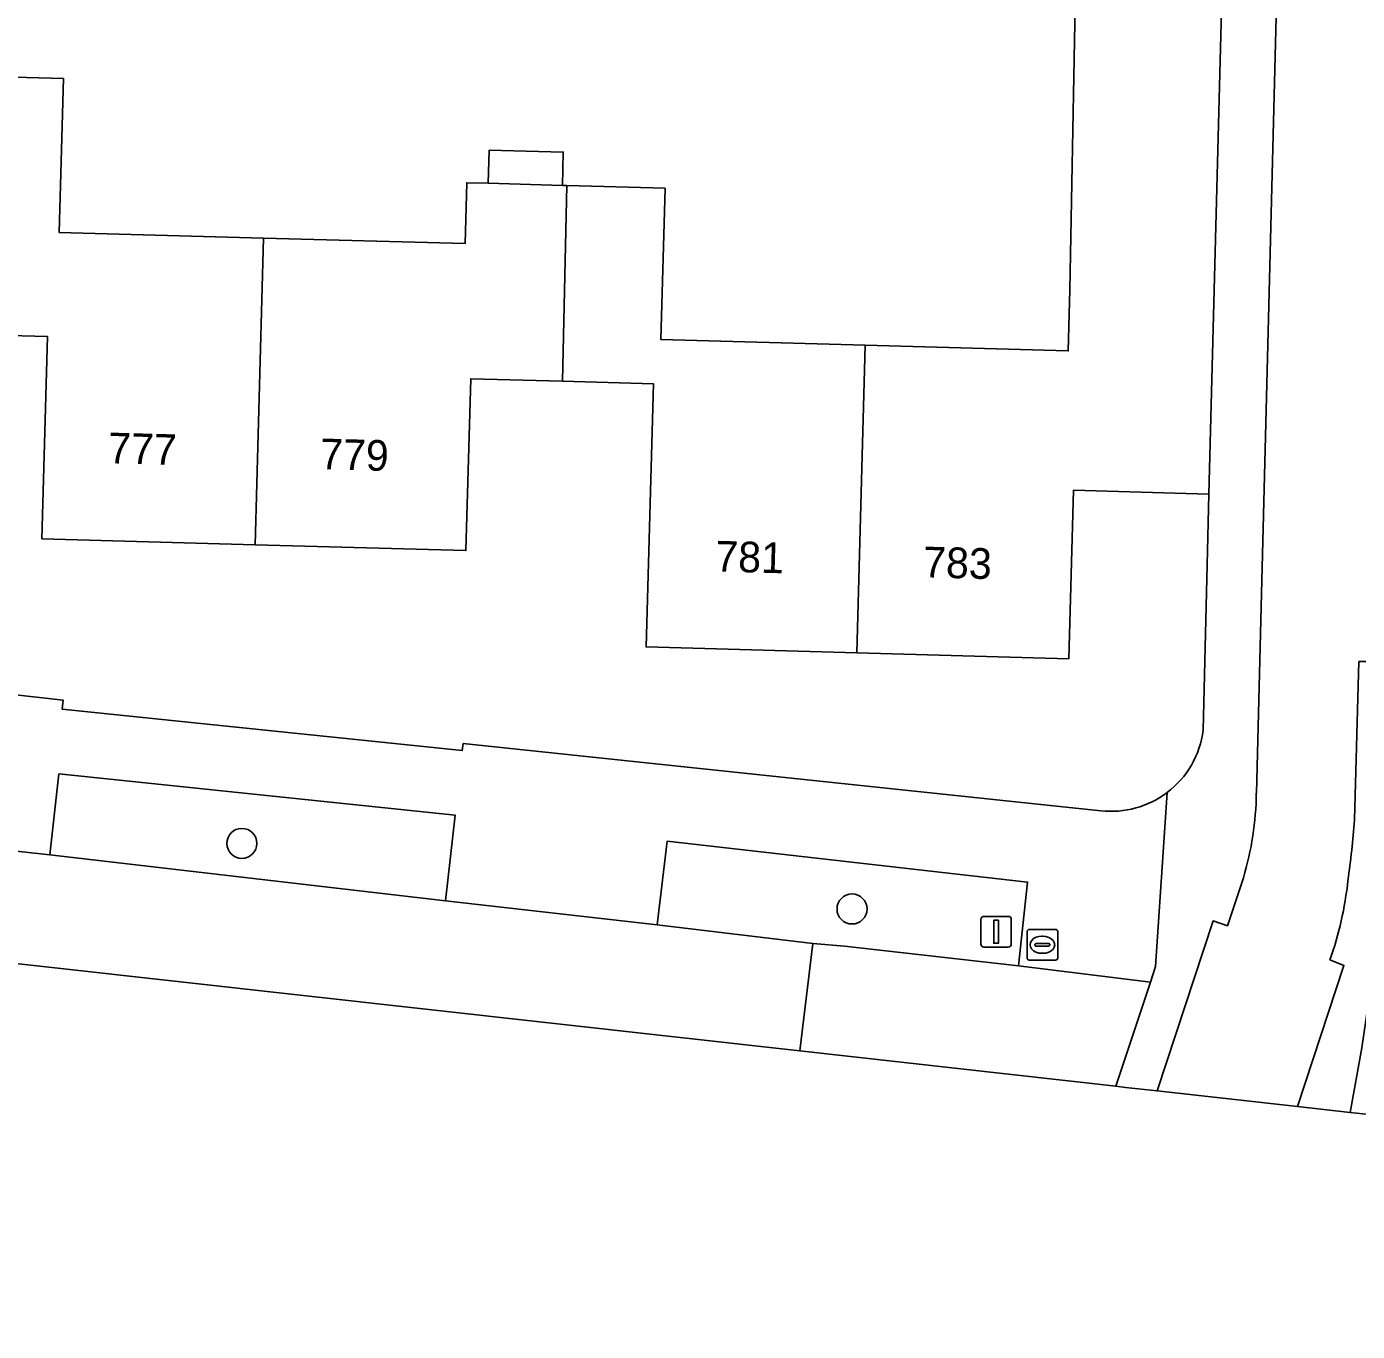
# Model space of a CAD drawing. Extents: x 162082 to 163401, y 388089 to 388636.
# Drawn here: x 162280.14 to 162323.49, y 388133.69 to 388176.2 of the extents above; entities that cross this region are included whole.
import ezdxf

# ---------------------------------------------------------------- set-up
doc = ezdxf.new("R2010")
doc.units = 0
for name, color, linetype in [('IMGEO_Boom', 7, 'Continuous'), ('IMGEO_Erf', 7, 'Continuous'), ('IMGEO_Fietspad_gesloten', 7, 'Continuous'), ('IMGEO_Groenvoorziening', 7, 'Continuous'), ('IMGEO_Kolk', 7, 'Continuous'), ('IMGEO_Lichtmast', 7, 'Continuous'), ('IMGEO_Pand', 7, 'Continuous'), ('IMGEO_Pand_nummerreeks', 7, 'Continuous'), ('IMGEO_Rijbaan_lokaal_open', 7, 'Continuous'), ('IMGEO_Voetpad_open', 7, 'Continuous')]:
    doc.layers.add(name, color=color, linetype=linetype)

msp = doc.modelspace()

# ---------------------------------------------------------------- linework, layer by layer
at = {"layer": 'IMGEO_Boom'}
for centre in [(162287.15, 388149.588), (162307.025, 388147.451)]:
    msp.add_circle(centre, 0.489, dxfattribs=at)
at = {"layer": 'IMGEO_Erf'}
for points in [[(162260.391, 388250), (162258.352, 388173.049), (162261.593, 388172.958), (162261.538, 388171.018), (162268.191, 388170.832), (162274.767, 388170.649), (162274.879, 388174.682), (162278.131, 388174.591), (162281.338, 388174.502), (162281.199, 388169.494), (162287.851, 388169.309), (162294.42, 388169.126), (162294.476, 388171.111), (162295.178, 388171.091), (162295.208, 388172.175), (162297.62, 388172.107), (162297.59, 388171.024), (162297.74, 388171.02), (162300.938, 388170.93), (162300.8, 388166.001), (162307.451, 388165.815), (162314.066, 388165.63), (162314.121, 388167.621), (162314.343, 388179.797)], [(162300.554, 388164.56), (162297.598, 388164.642), (162294.606, 388164.725), (162294.45, 388159.126), (162287.582, 388159.317), (162280.641, 388159.511), (162280.824, 388166.097), (162277.91, 388166.178), (162274.957, 388166.26), (162274.801, 388160.655), (162267.93, 388160.847), (162261.009, 388161.04), (162261.164, 388166.612), (162258.174, 388166.695), (162257.955, 388156.876), (162281.329, 388154.256), (162281.302, 388153.959), (162294.329, 388152.612), (162294.361, 388152.839), (162315.131, 388150.652)], [(162318.461, 388153.271), (162318.592, 388158.661), (162318.651, 388160.969), (162314.235, 388161.093), (162314.082, 388155.605), (162307.184, 388155.797), (162300.315, 388155.989), (162300.554, 388164.56)]]:
    msp.add_lwpolyline(points, dxfattribs=at)
for start, end in [(307.1227, 352.7379), (263.634, 307.1098)]:
    msp.add_arc((162315.466, 388153.653), 3.02, start, end, dxfattribs=at)
at = {"layer": 'IMGEO_Fietspad_gesloten'}
for points in [[(162328.116, 388454.582), (162328.029, 388450.685), (162327.347, 388422.874), (162326.755, 388399.008), (162326.261, 388398.982), (162326.033, 388389.849), (162326.541, 388389.838), (162325.438, 388348.309), (162323.174, 388282.796), (162322.856, 388271.532), (162323.359, 388271.511), (162321.941, 388219.637), (162320.374, 388158.154), (162320.194, 388151.229)], [(162323.386, 388150.35), (162323.536, 388155.513)], [(162319.773, 388148.468), (162319.254, 388146.902), (162318.783, 388147.062), (162316.962, 388141.525), (162321.536, 388141.013)], [(162321.536, 388141.013), (162323.045, 388145.614), (162322.592, 388145.791)]]:
    msp.add_lwpolyline(points, dxfattribs=at)
for centre, radius, start, end in [((162310.169, 388151.345), 10.025, 343.3234, 359.3371), ((162295.5, 388152.314), 27.956, 351.9115, 355.9705), ((162311.598, 388149.635), 11.647, 340.7269, 353.8176)]:
    msp.add_arc(centre, radius, start, end, dxfattribs=at)
at = {"layer": 'IMGEO_Groenvoorziening'}
for points in [[(162280.895, 388149.211), (162293.785, 388147.712), (162294.103, 388150.504), (162281.191, 388151.853)], [(162300.673, 388146.932), (162305.751, 388146.331), (162306.783, 388146.243), (162312.449, 388145.599), (162312.745, 388148.328), (162301.008, 388149.662)]]:
    msp.add_lwpolyline(points, close=True, dxfattribs=at)
at = {"layer": 'IMGEO_Kolk'}
for p, q in [((162312.724, 388145.86), (162312.724, 388146.712)), ((162312.799, 388146.786), (162313.651, 388146.786)), ((162313.212, 388146.566), (162313.237, 388146.566)), ((162313.725, 388146.712), (162313.725, 388145.86)), ((162312.983, 388146.28), (162312.983, 388146.292)), ((162313.421, 388146.243), (162313.023, 388146.243)), ((162313.026, 388146.329), (162313.424, 388146.329)), ((162313.467, 388146.292), (162313.467, 388146.28)), ((162313.651, 388145.786), (162312.799, 388145.786)), ((162313.235, 388146.006), (162313.21, 388146.006))]:
    msp.add_line(p, q, dxfattribs=at)
for points in [[(162312.724, 388145.86), (162312.724, 388146.712)], [(162312.799, 388146.786), (162313.651, 388146.786)], [(162313.725, 388146.712), (162313.725, 388145.86)], [(162313.651, 388145.786), (162312.799, 388145.786)]]:
    msp.add_lwpolyline(points, dxfattribs=at)
for centre, radius, start, end in [((162312.801, 388146.71), 0.0765, 91.552, 178.448), ((162312.801, 388146.71), 0.0765, 91.552, 178.448), ((162313.649, 388146.71), 0.0765, 1.552, 88.448), ((162313.649, 388146.71), 0.0765, 1.552, 88.448), ((162313.023, 388146.289), 0.0403, 85.8775, 175.7526), ((162313.02, 388146.279), 0.0366, 178.938, 274.7102), ((162313.424, 388146.286), 0.043, 264.8664, 352.4533), ((162313.428, 388146.291), 0.0386, 1.7309, 96.639), ((162312.801, 388145.862), 0.0765, 181.552, 268.448), ((162312.801, 388145.862), 0.0765, 181.552, 268.448), ((162313.649, 388145.862), 0.0765, 271.552, 358.448), ((162313.649, 388145.862), 0.0765, 271.552, 358.448)]:
    msp.add_arc(centre, radius, start, end, dxfattribs=at)
for centre, major_axis, ratio, start_param, end_param in [((162313.211, 388146.286), (-0.387, 0.002), 0.722429, 4.712389, 7.853982), ((162313.236, 388146.286), (-0.39, 0.002), 0.717154, 1.570796, 4.712389)]:
    msp.add_ellipse(centre, major_axis=major_axis, ratio=ratio, start_param=start_param, end_param=end_param, dxfattribs=at)
at = {"layer": 'IMGEO_Lichtmast'}
for p, q in [((162311.221, 388146.309), (162311.221, 388147.109)), ((162311.221, 388147.109), (162311.221, 388146.309)), ((162311.321, 388147.209), (162312.111, 388147.209)), ((162312.111, 388147.209), (162311.321, 388147.209)), ((162312.211, 388147.109), (162312.211, 388146.309)), ((162312.211, 388146.309), (162312.211, 388147.109)), ((162312.111, 388146.209), (162311.321, 388146.209)), ((162311.321, 388146.209), (162312.111, 388146.209))]:
    msp.add_line(p, q, dxfattribs=at)
msp.add_lwpolyline([(162311.641, 388147.084), (162311.791, 388147.084), (162311.791, 388146.334), (162311.641, 388146.334), (162311.641, 388147.084)], dxfattribs=at)
for centre, start, end in [((162311.321, 388147.109), 90, 180), ((162311.321, 388147.109), 90, 180), ((162312.111, 388147.109), 0, 90), ((162312.111, 388147.109), 360, 90), ((162311.321, 388146.309), 180, 270), ((162311.321, 388146.309), 180, 270), ((162312.111, 388146.309), 270, 0), ((162312.111, 388146.309), 270, 0)]:
    msp.add_arc(centre, 0.1, start, end, dxfattribs=at)
at = {"layer": 'IMGEO_Pand'}
for points in [[(162319.131, 388179.663), (162314.343, 388179.797), (162314.121, 388167.621), (162314.066, 388165.63), (162307.451, 388165.815), (162307.184, 388155.797), (162314.082, 388155.605), (162314.235, 388161.093), (162318.651, 388160.969)], [(162278.131, 388174.591), (162277.91, 388166.178), (162280.824, 388166.097), (162280.641, 388159.511), (162287.582, 388159.317), (162287.851, 388169.309), (162281.199, 388169.494), (162281.338, 388174.502)], [(162295.178, 388171.091), (162297.59, 388171.024), (162297.62, 388172.107), (162295.208, 388172.175)], [(162297.74, 388171.02), (162297.59, 388171.024), (162295.178, 388171.091), (162294.476, 388171.111), (162294.42, 388169.126), (162287.851, 388169.309), (162287.582, 388159.317), (162294.45, 388159.126), (162294.606, 388164.725), (162297.598, 388164.642)], [(162307.451, 388165.815), (162300.8, 388166.001), (162300.938, 388170.93), (162297.74, 388171.02), (162297.598, 388164.642), (162300.554, 388164.56), (162300.315, 388155.989), (162307.184, 388155.797)]]:
    msp.add_lwpolyline(points, close=True, dxfattribs=at)
at = {"layer": 'IMGEO_Rijbaan_lokaal_open'}
for points in [[(162305.323, 388142.825), (162305.751, 388146.331), (162300.673, 388146.932), (162293.785, 388147.712), (162280.895, 388149.211), (162273.653, 388150.007), (162272.866, 388150.112)], [(162247.986, 388139.413), (162247.814, 388139.354), (162240.43, 388136.155), (162239.484, 388135.749), (162240.948, 388133.69), (162272.763, 388146.462), (162305.323, 388142.825)]]:
    msp.add_lwpolyline(points, dxfattribs=at)
msp.add_lwpolyline([(162315.617, 388141.675), (162316.745, 388145.062), (162312.449, 388145.599), (162306.783, 388146.243), (162305.751, 388146.331), (162305.323, 388142.825)], close=True, dxfattribs=at)
at = {"layer": 'IMGEO_Voetpad_open'}
for points in [[(162328.957, 388459.155), (162328.239, 388459.175), (162328.425, 388466.717), (162326.67, 388467.741), (162324.944, 388398.956), (162324.875, 388396.866), (162324.775, 388392.309), (162324.727, 388389.88), (162323.548, 388344.871), (162322.596, 388308.7), (162322.064, 388289.216), (162321.838, 388282.94), (162321.754, 388279.943), (162321.622, 388274.941), (162321.465, 388268.569), (162320.158, 388219.684), (162319.131, 388179.663), (162318.651, 388160.969), (162318.592, 388158.661), (162318.461, 388153.271)], [(162320.194, 388151.229), (162320.374, 388158.154), (162321.941, 388219.637), (162323.359, 388271.511), (162322.856, 388271.532), (162323.174, 388282.796), (162325.438, 388348.309), (162326.541, 388389.838), (162326.033, 388389.849), (162326.261, 388398.982), (162326.755, 388399.008), (162327.347, 388422.874), (162328.029, 388450.685), (162328.116, 388454.582)], [(162315.131, 388150.652), (162294.361, 388152.839), (162294.329, 388152.612), (162281.302, 388153.959), (162281.329, 388154.256), (162257.955, 388156.876), (162254.089, 388157.309), (162254.046, 388155.542)], [(162321.536, 388141.013), (162323.251, 388140.822), (162323.633, 388142.924), (162324.357, 388147.902), (162324.643, 388150.384), (162325.669, 388150.266), (162325.839, 388152.195), (162325.951, 388155.428), (162323.847, 388155.509), (162323.536, 388155.513), (162323.386, 388150.35)], [(162260.21, 388147.698), (162260.576, 388154.116), (162273.935, 388152.636), (162273.653, 388150.007), (162280.895, 388149.211), (162281.191, 388151.853), (162294.103, 388150.504), (162293.785, 388147.712)], [(162293.785, 388147.712), (162300.673, 388146.932), (162301.008, 388149.662), (162312.745, 388148.328), (162312.449, 388145.599), (162316.745, 388145.062), (162316.909, 388145.577), (162317.288, 388151.245)], [(162317.288, 388151.245), (162316.909, 388145.577), (162316.745, 388145.062), (162315.617, 388141.675), (162315.937, 388141.639), (162316.962, 388141.525)], [(162324.282, 388140.707), (162324.651, 388142.769), (162325.387, 388147.789), (162325.669, 388150.266), (162324.643, 388150.384), (162324.357, 388147.902), (162323.633, 388142.924), (162323.251, 388140.822), (162324.282, 388140.707)], [(162316.962, 388141.525), (162318.783, 388147.062), (162319.254, 388146.902), (162319.773, 388148.468)], [(162322.592, 388145.791), (162323.045, 388145.614), (162321.536, 388141.013)]]:
    msp.add_lwpolyline(points, dxfattribs=at)
for centre, radius, start, end in [((162315.466, 388153.653), 3.02, 307.1227, 352.7379), ((162315.466, 388153.653), 3.02, 263.634, 307.1098), ((162310.169, 388151.345), 10.025, 343.3234, 359.3371), ((162295.5, 388152.314), 27.956, 351.9115, 355.9705), ((162311.598, 388149.635), 11.647, 340.7269, 353.8176)]:
    msp.add_arc(centre, radius, start, end, dxfattribs=at)

# ---------------------------------------------------------------- texts
at = {"layer": 'IMGEO_Pand_nummerreeks'}
for s, rotation, p in [('777', 358.403, (162282.785, 388161.972)), ('779', 358.4014, (162289.69, 388161.779)), ('781', 358.4023, (162302.562, 388158.447)), ('783', 358.4014, (162309.332, 388158.258))]:
    msp.add_text(s, height=1, rotation=rotation, dxfattribs=at).set_placement(p)

doc.saveas('drawing.dxf')
